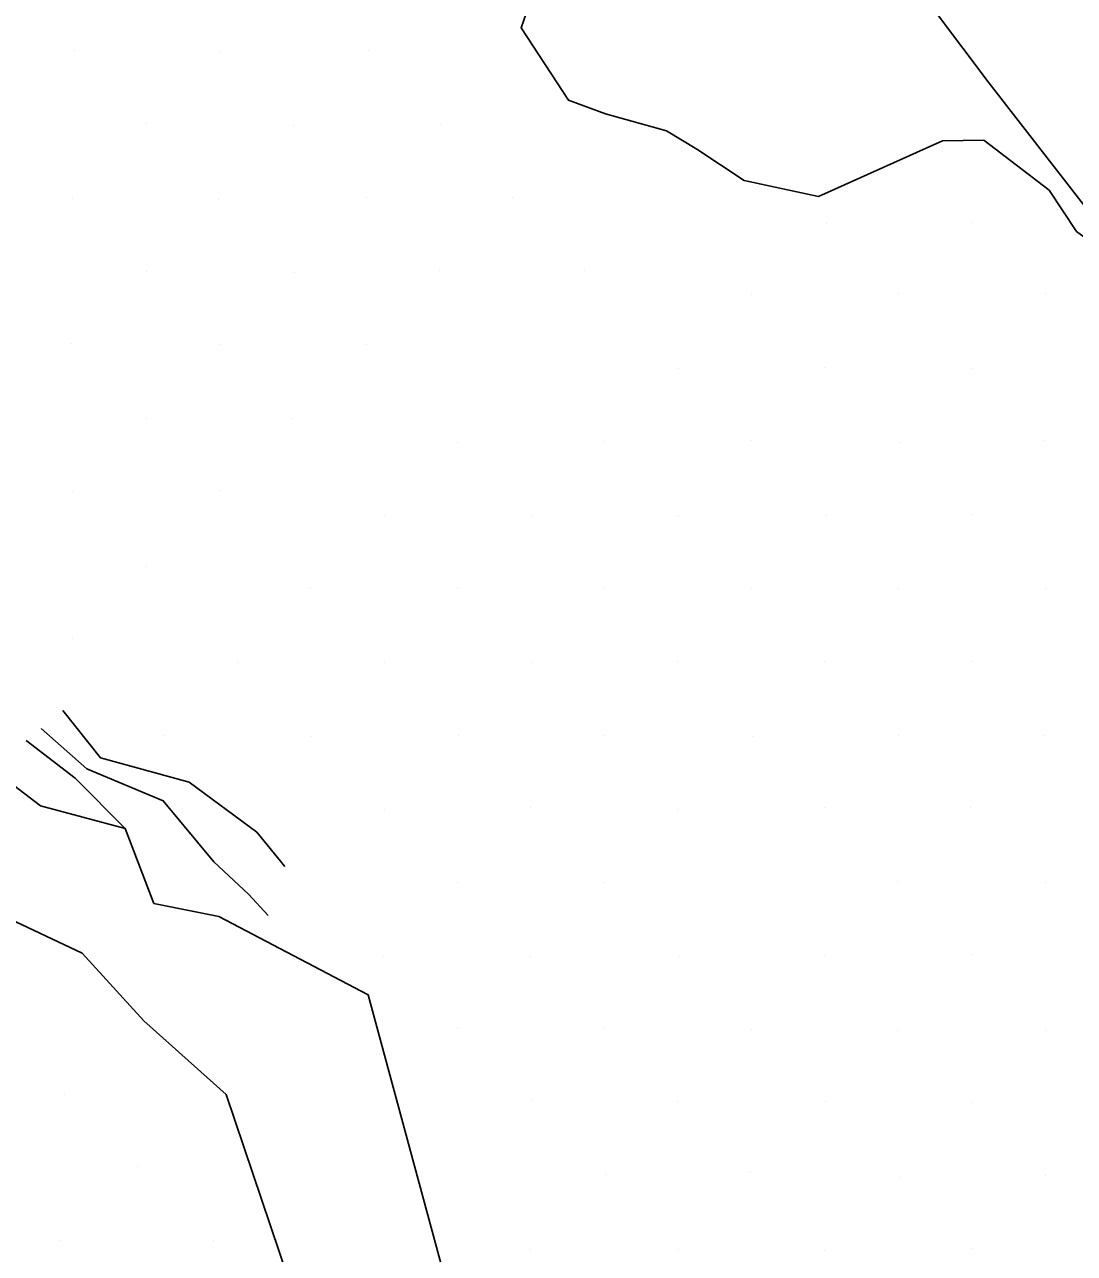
# Model space of a CAD drawing. Extents: x 1602514 to 1609837, y 863887 to 871157.
# Drawn here: x 1605585.8 to 1605686.8, y 867233.9 to 867352.1 of the extents above; entities that cross this region are included whole.
import ezdxf

# ---------------------------------------------------------------- set-up
doc = ezdxf.new("R2010")
doc.units = 0
for name, color, linetype in [('Survey-Edge of pavement', 7, 'Continuous'), ('Survey-Entrances', 7, 'Continuous'), ('Survey-Ridge Lines', 7, 'Continuous'), ('Survey-Spot dirt', 7, 'Continuous')]:
    doc.layers.add(name, color=color, linetype=linetype)

msp = doc.modelspace()

# ---------------------------------------------------------------- linework, layer by layer
at = {"layer": 'Survey-Edge of pavement'}
msp.add_lwpolyline([(1605572.42, 867485.41), (1605587.71, 867465.64), (1605602.98, 867445.87), (1605618.22, 867426.07), (1605633.02, 867405.94), (1605648.49, 867386.32), (1605663.62, 867366.43), (1605678.64, 867346.47), (1605693.94, 867326.76), (1605708.93, 867306.81), (1605724.09, 867286.99), (1605739.31, 867267.21), (1605754.63, 867247.51), (1605770.2, 867228), (1605785.62, 867208.38), (1605800.74, 867188.53), (1605815.88, 867168.7), (1605831.03, 867148.86), (1605846.65, 867129.39), (1605862.19, 867109.86), (1605877.05, 867089.81)], dxfattribs=at)
msp.add_lwpolyline([(1605572.42, 867485.41), (1605587.71, 867465.64), (1605602.98, 867445.87), (1605618.22, 867426.07), (1605633.02, 867405.94), (1605648.49, 867386.32), (1605663.62, 867366.43), (1605678.64, 867346.47), (1605693.94, 867326.76), (1605708.93, 867306.81), (1605724.09, 867286.99), (1605739.31, 867267.21), (1605754.63, 867247.51), (1605770.2, 867228), (1605785.62, 867208.38), (1605800.74, 867188.53), (1605815.88, 867168.7), (1605831.03, 867148.86), (1605846.65, 867129.39), (1605862.19, 867109.86), (1605877.05, 867089.81)], dxfattribs=at)
at = {"layer": 'Survey-Entrances'}
for points in [[(1605642.41, 867393.13), (1605645.09, 867387.53), (1605647.9, 867380.66), (1605648.87, 867373.59), (1605646.92, 867369.93), (1605638.72, 867363.99), (1605635.87, 867358.38), (1605633.6, 867351.8), (1605638.15, 867344.81), (1605641.72, 867343.51), (1605647.57, 867341.88), (1605650.5, 867340.1)], [(1605642.41, 867393.13), (1605645.09, 867387.53), (1605647.9, 867380.66), (1605648.87, 867373.59), (1605646.92, 867369.93), (1605638.72, 867363.99), (1605635.87, 867358.38), (1605633.6, 867351.8), (1605638.15, 867344.81), (1605641.72, 867343.51), (1605647.57, 867341.88), (1605650.5, 867340.1)], [(1605650.5, 867340.1), (1605655.05, 867337.1), (1605662.22, 867335.56), (1605674.15, 867340.9), (1605678.1, 867340.98), (1605684.39, 867336.15), (1605687.02, 867332.19), (1605690.22, 867329.89), (1605693.05, 867327.27)], [(1605650.5, 867340.1), (1605655.05, 867337.1), (1605662.22, 867335.56), (1605674.15, 867340.9), (1605678.1, 867340.98), (1605684.39, 867336.15), (1605687.02, 867332.19), (1605690.22, 867329.89), (1605693.05, 867327.27)]]:
    msp.add_lwpolyline(points, dxfattribs=at)
at = {"layer": 'Survey-Ridge Lines'}
for points in [[(1605529.78, 867330.99), (1605533.21, 867329.1), (1605548.9, 867311.68), (1605567.93, 867282.61), (1605575.57, 867274.68), (1605580.69, 867271.6), (1605583.83, 867266.31), (1605591.36, 867262.75), (1605597.28, 867256.25), (1605605.22, 867249.15), (1605617.17, 867213.7), (1605625.02, 867197.47), (1605632.96, 867191.42), (1605649.63, 867173.12), (1605653.56, 867162.94), (1605664.81, 867154.59), (1605675.15, 867143.5), (1605690.22, 867124.09), (1605709.14, 867108.89), (1605712.02, 867105.43)], [(1605529.78, 867330.99), (1605533.21, 867329.1), (1605548.9, 867311.68), (1605567.93, 867282.61), (1605575.57, 867274.68), (1605580.69, 867271.6), (1605583.83, 867266.31), (1605591.36, 867262.75), (1605597.28, 867256.25), (1605605.22, 867249.15), (1605617.17, 867213.7), (1605625.02, 867197.47), (1605632.96, 867191.42), (1605649.63, 867173.12), (1605653.56, 867162.94), (1605664.81, 867154.59), (1605675.15, 867143.5), (1605690.22, 867124.09), (1605709.14, 867108.89), (1605712.02, 867105.43)], [(1605589.5, 867286.09), (1605593.12, 867281.53), (1605601.65, 867279.19), (1605608.16, 867274.4), (1605610.86, 867271.08)], [(1605589.5, 867286.09), (1605593.12, 867281.53), (1605601.65, 867279.19), (1605608.16, 867274.4), (1605610.86, 867271.08)], [(1605587.4, 867284.37), (1605591.82, 867280.49), (1605599.15, 867277.39), (1605604.04, 867271.54), (1605607.37, 867268.43), (1605609.25, 867266.36)], [(1605587.4, 867284.37), (1605591.82, 867280.49), (1605599.15, 867277.39), (1605604.04, 867271.54), (1605607.37, 867268.43), (1605609.25, 867266.36)], [(1605585.98, 867283.2), (1605590.69, 867279.59), (1605595.5, 867274.75)], [(1605585.98, 867283.2), (1605590.69, 867279.59), (1605595.5, 867274.75)], [(1605582.66, 867280.48), (1605587.36, 867276.93), (1605595.5, 867274.75), (1605598.26, 867267.54), (1605604.5, 867266.27), (1605618.86, 867258.75), (1605628.59, 867222.83), (1605638.95, 867205.87), (1605646.2, 867201.28), (1605663.11, 867183.27), (1605676.55, 867163.72), (1605686.84, 867151.89), (1605703.23, 867133.53), (1605719.25, 867116.56), (1605742.01, 867095.41), (1605759.85, 867071.29), (1605779.85, 867047.57)], [(1605582.66, 867280.48), (1605587.36, 867276.93), (1605595.5, 867274.75), (1605598.26, 867267.54), (1605604.5, 867266.27), (1605618.86, 867258.75), (1605628.59, 867222.83), (1605638.95, 867205.87), (1605646.2, 867201.28), (1605663.11, 867183.27), (1605676.55, 867163.72), (1605686.84, 867151.89), (1605703.23, 867133.53), (1605719.25, 867116.56), (1605742.01, 867095.41), (1605759.85, 867071.29), (1605779.85, 867047.57)]]:
    msp.add_lwpolyline(points, dxfattribs=at)
at = {"layer": 'Survey-Spot dirt'}
for p, q in [((1605590.6, 867349.61), (1605590.6, 867349.61)), ((1605590.6, 867349.61), (1605590.6, 867349.61)), ((1605604.64, 867349.55), (1605604.64, 867349.55)), ((1605604.64, 867349.55), (1605604.64, 867349.55)), ((1605618.88, 867349.58), (1605618.88, 867349.58)), ((1605618.88, 867349.58), (1605618.88, 867349.58)), ((1605597.52, 867342.61), (1605597.52, 867342.61)), ((1605597.52, 867342.61), (1605597.52, 867342.61)), ((1605611.71, 867342.39), (1605611.71, 867342.39)), ((1605611.71, 867342.39), (1605611.71, 867342.39)), ((1605625.8, 867342.53), (1605625.8, 867342.53)), ((1605625.8, 867342.53), (1605625.8, 867342.53)), ((1605590.47, 867335.4), (1605590.47, 867335.4)), ((1605590.47, 867335.4), (1605590.47, 867335.4)), ((1605604.52, 867335.29), (1605604.52, 867335.29)), ((1605604.52, 867335.29), (1605604.52, 867335.29)), ((1605618.67, 867335.49), (1605618.67, 867335.49)), ((1605618.67, 867335.49), (1605618.67, 867335.49)), ((1605632.8, 867335.45), (1605632.8, 867335.45)), ((1605632.8, 867335.45), (1605632.8, 867335.45)), ((1605662.95, 867333), (1605662.95, 867333)), ((1605662.95, 867333), (1605662.95, 867333)), ((1605676.97, 867333.09), (1605676.97, 867333.09)), ((1605676.97, 867333.09), (1605676.97, 867333.09)), ((1605597.55, 867328.32), (1605597.55, 867328.32)), ((1605597.55, 867328.32), (1605597.55, 867328.32)), ((1605611.74, 867328.23), (1605611.74, 867328.23)), ((1605611.74, 867328.23), (1605611.74, 867328.23)), ((1605625.76, 867328.42), (1605625.76, 867328.42)), ((1605625.76, 867328.42), (1605625.76, 867328.42)), ((1605639.67, 867328.42), (1605639.67, 867328.42)), ((1605639.67, 867328.42), (1605639.67, 867328.42)), ((1605655.76, 867326.14), (1605655.76, 867326.14)), ((1605655.76, 867326.14), (1605655.76, 867326.14)), ((1605669.92, 867326.21), (1605669.92, 867326.21)), ((1605669.92, 867326.21), (1605669.92, 867326.21)), ((1605684.06, 867326.18), (1605684.06, 867326.18)), ((1605684.06, 867326.18), (1605684.06, 867326.18)), ((1605590.36, 867321.37), (1605590.36, 867321.37)), ((1605590.36, 867321.37), (1605590.36, 867321.37)), ((1605604.59, 867321.29), (1605604.59, 867321.29)), ((1605604.59, 867321.29), (1605604.59, 867321.29)), ((1605618.73, 867321.34), (1605618.73, 867321.34)), ((1605618.73, 867321.34), (1605618.73, 867321.34)), ((1605648.7, 867319.04), (1605648.7, 867319.04)), ((1605648.7, 867319.04), (1605648.7, 867319.04)), ((1605662.76, 867319.07), (1605662.76, 867319.07)), ((1605662.76, 867319.07), (1605662.76, 867319.07)), ((1605676.9, 867318.99), (1605676.9, 867318.99)), ((1605676.9, 867318.99), (1605676.9, 867318.99)), ((1605597.57, 867314.17), (1605597.57, 867314.17)), ((1605597.57, 867314.17), (1605597.57, 867314.17)), ((1605611.6, 867314.24), (1605611.6, 867314.24)), ((1605611.6, 867314.24), (1605611.6, 867314.24)), ((1605641.6, 867311.95), (1605641.6, 867311.95)), ((1605641.6, 867311.95), (1605641.6, 867311.95)), ((1605655.74, 867312.03), (1605655.74, 867312.03)), ((1605655.74, 867312.03), (1605655.74, 867312.03)), ((1605683.97, 867312.05), (1605683.97, 867312.05)), ((1605683.97, 867312.05), (1605683.97, 867312.05)), ((1605627.46, 867311.93), (1605627.46, 867311.93)), ((1605627.46, 867311.93), (1605627.46, 867311.93)), ((1605670.01, 867311.85), (1605670.01, 867311.85)), ((1605670.01, 867311.85), (1605670.01, 867311.85)), ((1605604.62, 867307.26), (1605604.62, 867307.26)), ((1605604.62, 867307.26), (1605604.62, 867307.26)), ((1605590.39, 867307.21), (1605590.39, 867307.21)), ((1605590.39, 867307.21), (1605590.39, 867307.21)), ((1605620.47, 867304.85), (1605620.47, 867304.85)), ((1605620.47, 867304.85), (1605620.47, 867304.85)), ((1605634.55, 867304.9), (1605634.55, 867304.9)), ((1605634.55, 867304.9), (1605634.55, 867304.9)), ((1605648.7, 867304.9), (1605648.7, 867304.9)), ((1605648.7, 867304.9), (1605648.7, 867304.9)), ((1605676.89, 867304.92), (1605676.89, 867304.92)), ((1605676.89, 867304.92), (1605676.89, 867304.92)), ((1605663.02, 867304.83), (1605663.02, 867304.83)), ((1605663.02, 867304.83), (1605663.02, 867304.83)), ((1605597.52, 867299.99), (1605597.52, 867299.99)), ((1605597.52, 867299.99), (1605597.52, 867299.99)), ((1605613.31, 867297.91), (1605613.31, 867297.91)), ((1605613.31, 867297.91), (1605613.31, 867297.91)), ((1605627.47, 867297.93), (1605627.47, 867297.93)), ((1605627.47, 867297.93), (1605627.47, 867297.93)), ((1605641.58, 867297.96), (1605641.58, 867297.96)), ((1605641.58, 867297.96), (1605641.58, 867297.96)), ((1605655.72, 867297.85), (1605655.72, 867297.85)), ((1605655.72, 867297.85), (1605655.72, 867297.85)), ((1605669.88, 867297.88), (1605669.88, 867297.88)), ((1605669.88, 867297.88), (1605669.88, 867297.88)), ((1605684.07, 867297.79), (1605684.07, 867297.79)), ((1605684.07, 867297.79), (1605684.07, 867297.79)), ((1605590.4, 867293.04), (1605590.4, 867293.04)), ((1605590.4, 867293.04), (1605590.4, 867293.04)), ((1605606.28, 867290.74), (1605606.28, 867290.74)), ((1605606.28, 867290.74), (1605606.28, 867290.74)), ((1605620.43, 867290.7), (1605620.43, 867290.7)), ((1605620.43, 867290.7), (1605620.43, 867290.7)), ((1605634.65, 867290.67), (1605634.65, 867290.67)), ((1605634.65, 867290.67), (1605634.65, 867290.67)), ((1605648.62, 867290.81), (1605648.62, 867290.81)), ((1605648.62, 867290.81), (1605648.62, 867290.81)), ((1605662.81, 867290.79), (1605662.81, 867290.79)), ((1605662.81, 867290.79), (1605662.81, 867290.79)), ((1605676.96, 867290.84), (1605676.96, 867290.84)), ((1605676.96, 867290.84), (1605676.96, 867290.84)), ((1605599.18, 867283.73), (1605599.18, 867283.73)), ((1605599.18, 867283.73), (1605599.18, 867283.73)), ((1605613.4, 867283.61), (1605613.4, 867283.61)), ((1605613.4, 867283.61), (1605613.4, 867283.61)), ((1605627.52, 867283.7), (1605627.52, 867283.7)), ((1605627.52, 867283.7), (1605627.52, 867283.7)), ((1605641.58, 867283.7), (1605641.58, 867283.7)), ((1605641.58, 867283.7), (1605641.58, 867283.7)), ((1605655.83, 867283.64), (1605655.83, 867283.64)), ((1605655.83, 867283.64), (1605655.83, 867283.64)), ((1605669.86, 867283.7), (1605669.86, 867283.7)), ((1605669.86, 867283.7), (1605669.86, 867283.7)), ((1605683.96, 867283.69), (1605683.96, 867283.69)), ((1605683.96, 867283.69), (1605683.96, 867283.69)), ((1605620.4, 867276.59), (1605620.4, 867276.59)), ((1605620.4, 867276.59), (1605620.4, 867276.59)), ((1605634.52, 867276.74), (1605634.52, 867276.74)), ((1605634.52, 867276.74), (1605634.52, 867276.74)), ((1605648.68, 867276.6), (1605648.68, 867276.6)), ((1605648.68, 867276.6), (1605648.68, 867276.6)), ((1605662.76, 867276.72), (1605662.76, 867276.72)), ((1605662.76, 867276.72), (1605662.76, 867276.72)), ((1605676.81, 867276.8), (1605676.81, 867276.8)), ((1605676.81, 867276.8), (1605676.81, 867276.8)), ((1605627.47, 867269.56), (1605627.47, 867269.56)), ((1605627.47, 867269.56), (1605627.47, 867269.56)), ((1605641.63, 867269.56), (1605641.63, 867269.56)), ((1605641.63, 867269.56), (1605641.63, 867269.56)), ((1605669.81, 867269.62), (1605669.81, 867269.62)), ((1605669.81, 867269.62), (1605669.81, 867269.62)), ((1605684.04, 867269.53), (1605684.04, 867269.53)), ((1605684.04, 867269.53), (1605684.04, 867269.53)), ((1605620.37, 867262.41), (1605620.37, 867262.41)), ((1605620.37, 867262.41), (1605620.37, 867262.41)), ((1605634.52, 867262.44), (1605634.52, 867262.44)), ((1605634.52, 867262.44), (1605634.52, 867262.44)), ((1605648.82, 867262.44), (1605648.82, 867262.44)), ((1605648.82, 867262.44), (1605648.82, 867262.44)), ((1605662.79, 867262.53), (1605662.79, 867262.53)), ((1605662.79, 867262.53), (1605662.79, 867262.53)), ((1605676.93, 867262.61), (1605676.93, 867262.61)), ((1605676.93, 867262.61), (1605676.93, 867262.61)), ((1605627.43, 867255.48), (1605627.43, 867255.48)), ((1605627.43, 867255.48), (1605627.43, 867255.48)), ((1605641.64, 867255.47), (1605641.64, 867255.47)), ((1605641.64, 867255.47), (1605641.64, 867255.47)), ((1605655.75, 867255.41), (1605655.75, 867255.41)), ((1605655.75, 867255.41), (1605655.75, 867255.41)), ((1605669.77, 867255.34), (1605669.77, 867255.34)), ((1605669.77, 867255.34), (1605669.77, 867255.34)), ((1605684.07, 867255.31), (1605684.07, 867255.31)), ((1605684.07, 867255.31), (1605684.07, 867255.31)), ((1605589.61, 867249.17), (1605589.61, 867249.17)), ((1605589.61, 867249.17), (1605589.61, 867249.17)), ((1605634.63, 867248.57), (1605634.63, 867248.57)), ((1605634.63, 867248.57), (1605634.63, 867248.57)), ((1605648.65, 867248.45), (1605648.65, 867248.45)), ((1605648.65, 867248.45), (1605648.65, 867248.45)), ((1605662.85, 867248.49), (1605662.85, 867248.49)), ((1605662.85, 867248.49), (1605662.85, 867248.49)), ((1605676.93, 867248.39), (1605676.93, 867248.39)), ((1605676.93, 867248.39), (1605676.93, 867248.39)), ((1605596.66, 867242.2), (1605596.66, 867242.2)), ((1605596.66, 867242.2), (1605596.66, 867242.2)), ((1605641.69, 867241.48), (1605641.69, 867241.48)), ((1605641.69, 867241.48), (1605641.69, 867241.48)), ((1605655.7, 867241.64), (1605655.7, 867241.64)), ((1605655.7, 867241.64), (1605655.7, 867241.64)), ((1605670, 867241.2), (1605670, 867241.2)), ((1605670, 867241.2), (1605670, 867241.2)), ((1605684.04, 867241.33), (1605684.04, 867241.33)), ((1605684.04, 867241.33), (1605684.04, 867241.33)), ((1605603.98, 867235.13), (1605603.98, 867235.13)), ((1605603.98, 867235.13), (1605603.98, 867235.13)), ((1605589.28, 867235.07), (1605589.28, 867235.07)), ((1605589.28, 867235.07), (1605589.28, 867235.07)), ((1605634.51, 867234.25), (1605634.51, 867234.25)), ((1605634.51, 867234.25), (1605634.51, 867234.25)), ((1605648.73, 867234.2), (1605648.73, 867234.2)), ((1605648.73, 867234.2), (1605648.73, 867234.2)), ((1605662.82, 867234.13), (1605662.82, 867234.13)), ((1605662.82, 867234.13), (1605662.82, 867234.13)), ((1605676.94, 867234.29), (1605676.94, 867234.29)), ((1605676.94, 867234.29), (1605676.94, 867234.29))]:
    msp.add_line(p, q, dxfattribs=at)

doc.saveas('drawing.dxf')
